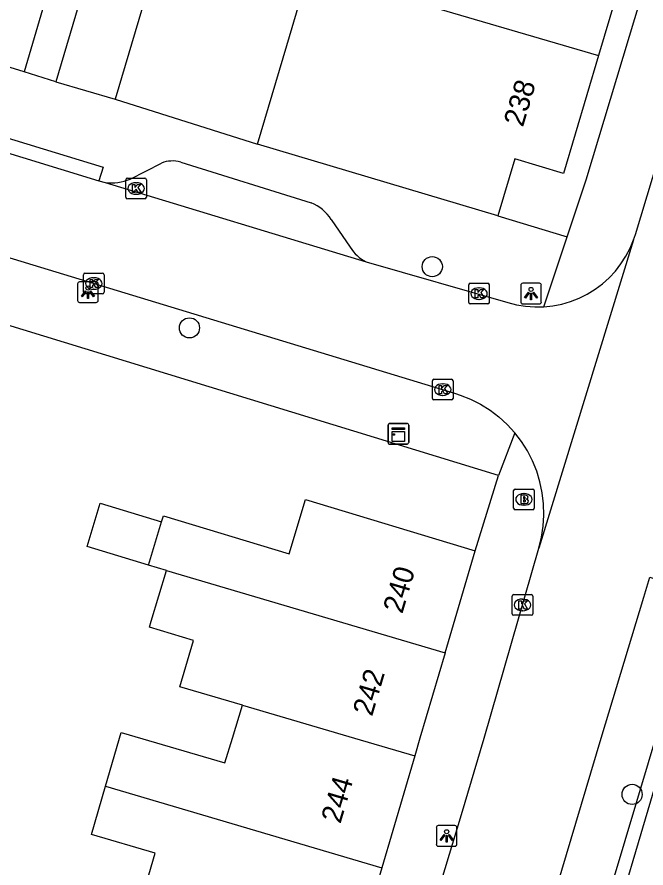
# Model space of a CAD drawing. Extents: x 161084 to 161928, y 385355 to 386522.
# Drawn here: x 161778.58 to 161809.09, y 385493.71 to 385534.98 of the extents above; entities that cross this region are included whole.
import ezdxf

# ---------------------------------------------------------------- set-up
doc = ezdxf.new("R2010")
doc.units = 0
for name, color, linetype in [('IMGEO_Boom', 7, 'Continuous'), ('IMGEO_Brandkraan', 7, 'Continuous'), ('IMGEO_Haag', 7, 'Continuous'), ('IMGEO_Kast', 7, 'Continuous'), ('IMGEO_Kolk', 7, 'Continuous'), ('IMGEO_Lichtpunt', 7, 'Continuous'), ('IMGEO_Pand', 7, 'Continuous'), ('IMGEO_Pand_nummerreeks', 7, 'Continuous'), ('IMGEO_Parkeervlak_halfverhard', 7, 'Continuous'), ('IMGEO_Rijbaan_lokaal_open', 7, 'Continuous'), ('IMGEO_Voetpad_open', 7, 'Continuous')]:
    doc.layers.add(name, color=color, linetype=linetype)

msp = doc.modelspace()

# ---------------------------------------------------------------- linework, layer by layer
at = {"layer": 'IMGEO_Boom'}
for centre in [(161798.724, 385522.869), (161786.944, 385519.899), (161808.42, 385497.275)]:
    msp.add_circle(centre, 0.489, dxfattribs=at)
at = {"layer": 'IMGEO_Brandkraan'}
for p, q in [((161802.746, 385512.082), (161803.598, 385512.082)), ((161802.671, 385511.156), (161802.671, 385512.008)), ((161803.159, 385511.862), (161803.184, 385511.862)), ((161803.672, 385512.008), (161803.672, 385511.156)), ((161803.182, 385511.302), (161803.157, 385511.302)), ((161803.598, 385511.082), (161802.746, 385511.082))]:
    msp.add_line(p, q, dxfattribs=at)
for points in [[(161802.746, 385512.082), (161803.598, 385512.082)], [(161802.671, 385511.156), (161802.671, 385512.008)], [(161803.019, 385511.782), (161803.019, 385511.382), (161803.232, 385511.382)], [(161803.25, 385511.782), (161803.019, 385511.782)], [(161803.198, 385511.701), (161803.144, 385511.701), (161803.144, 385511.625)], [(161803.144, 385511.625), (161803.197, 385511.625)], [(161803.672, 385512.008), (161803.672, 385511.156)], [(161803.206, 385511.549), (161803.144, 385511.549), (161803.144, 385511.468)], [(161803.144, 385511.468), (161803.206, 385511.468)], [(161803.598, 385511.082), (161802.746, 385511.082)]]:
    msp.add_lwpolyline(points, dxfattribs=at)
for centre, radius, start, end in [((161802.748, 385512.006), 0.0765, 91.552, 178.448), ((161802.748, 385512.006), 0.0765, 91.552, 178.448), ((161803.596, 385512.006), 0.0765, 1.552, 88.448), ((161803.596, 385512.006), 0.0765, 1.552, 88.448), ((161803.199, 385511.663), 0.0379, 267.8285, 90.9355), ((161803.254, 385511.637), 0.145, 59.4692, 91.5367), ((161803.279, 385511.684), 0.0922, 285.5137, 58.1501), ((161803.207, 385511.508), 0.0404, 269.8759, 90.5077), ((161803.238, 385511.633), 0.251, 268.6676, 293.5347), ((161803.284, 385511.492), 0.105, 301.3115, 78.989), ((161802.748, 385511.158), 0.0765, 181.552, 268.448), ((161802.748, 385511.158), 0.0765, 181.552, 268.448), ((161803.596, 385511.158), 0.0765, 271.552, 358.448), ((161803.596, 385511.158), 0.0765, 271.552, 358.448)]:
    msp.add_arc(centre, radius, start, end, dxfattribs=at)
for centre, major_axis, ratio, start_param, end_param in [((161803.158, 385511.582), (-0.387, 0.002), 0.722429, 4.712389, 7.853982), ((161803.183, 385511.582), (-0.39, 0.002), 0.717154, 1.570796, 4.712389)]:
    msp.add_ellipse(centre, major_axis=major_axis, ratio=ratio, start_param=start_param, end_param=end_param, dxfattribs=at)
at = {"layer": 'IMGEO_Haag'}
msp.add_lwpolyline([(161812.346, 385507.5), (161811.521, 385504.432), (161798.811, 385461.495)], dxfattribs=at)
at = {"layer": 'IMGEO_Kast'}
for p, q in [((161796.581, 385514.339), (161796.581, 385515.18)), ((161796.581, 385515.18), (161796.581, 385514.339)), ((161796.656, 385515.264), (161797.497, 385515.264)), ((161797.497, 385515.264), (161796.656, 385515.264)), ((161797.581, 385515.189), (161797.581, 385514.348)), ((161797.581, 385514.348), (161797.581, 385515.189)), ((161797.506, 385514.264), (161796.665, 385514.264)), ((161796.665, 385514.264), (161797.506, 385514.264))]:
    msp.add_line(p, q, dxfattribs=at)
for points in [[(161796.776, 385515.054), (161797.376, 385515.054), (161797.376, 385514.969), (161796.776, 385514.969), (161796.776, 385515.054)], [(161796.776, 385514.879), (161797.376, 385514.879), (161797.376, 385514.39), (161796.776, 385514.39), (161796.776, 385514.879)]]:
    msp.add_lwpolyline(points, dxfattribs=at)
msp.add_circle((161796.86, 385514.728), 0.0377, dxfattribs=at)
for centre, start, end in [((161796.659, 385515.186), 92.4484, 184.2845), ((161796.659, 385515.186), 92.4484, 184.2845), ((161797.503, 385515.186), 2.4484, 94.2845), ((161797.503, 385515.186), 2.4484, 94.2845), ((161796.659, 385514.342), 182.4484, 274.2845), ((161796.659, 385514.342), 182.4484, 274.2845), ((161797.503, 385514.342), 272.4484, 4.2845), ((161797.503, 385514.342), 272.4484, 4.2845)]:
    msp.add_arc(centre, 0.0779, start, end, dxfattribs=at)
at = {"layer": 'IMGEO_Kolk'}
for p, q in [((161783.855, 385526.235), (161783.855, 385527.087)), ((161783.93, 385527.161), (161784.782, 385527.161)), ((161784.343, 385526.941), (161784.368, 385526.941)), ((161784.856, 385527.087), (161784.856, 385526.235)), ((161784.782, 385526.161), (161783.93, 385526.161)), ((161784.366, 385526.381), (161784.341, 385526.381)), ((161781.801, 385521.627), (161781.801, 385522.479)), ((161781.876, 385522.553), (161782.728, 385522.553)), ((161782.802, 385522.479), (161782.802, 385521.627)), ((161782.289, 385522.333), (161782.314, 385522.333)), ((161800.492, 385521.137), (161800.492, 385521.989)), ((161800.567, 385522.063), (161801.419, 385522.063)), ((161801.493, 385521.989), (161801.493, 385521.137)), ((161782.728, 385521.553), (161781.876, 385521.553)), ((161782.312, 385521.773), (161782.287, 385521.773)), ((161800.98, 385521.843), (161801.005, 385521.843)), ((161801.003, 385521.283), (161800.978, 385521.283)), ((161801.419, 385521.063), (161800.567, 385521.063)), ((161798.808, 385517.407), (161799.66, 385517.407)), ((161798.733, 385516.481), (161798.733, 385517.333)), ((161799.221, 385517.187), (161799.246, 385517.187)), ((161799.734, 385517.333), (161799.734, 385516.481)), ((161799.244, 385516.627), (161799.219, 385516.627)), ((161799.66, 385516.407), (161798.808, 385516.407)), ((161802.602, 385506.039), (161802.602, 385506.891)), ((161802.677, 385506.965), (161803.529, 385506.965)), ((161803.09, 385506.745), (161803.115, 385506.745)), ((161803.603, 385506.891), (161803.603, 385506.039)), ((161803.529, 385505.965), (161802.677, 385505.965)), ((161803.113, 385506.185), (161803.088, 385506.185))]:
    msp.add_line(p, q, dxfattribs=at)
for points in [[(161783.855, 385526.235), (161783.855, 385527.087)], [(161783.93, 385527.161), (161784.782, 385527.161)], [(161784.856, 385527.087), (161784.856, 385526.235)], [(161784.176, 385526.861), (161784.299, 385526.861), (161784.299, 385526.71), (161784.429, 385526.861), (161784.593, 385526.861), (161784.447, 385526.71), (161784.6, 385526.461), (161784.448, 385526.461), (161784.363, 385526.625), (161784.299, 385526.558), (161784.299, 385526.461), (161784.176, 385526.461), (161784.176, 385526.861)], [(161784.782, 385526.161), (161783.93, 385526.161)], [(161781.801, 385521.627), (161781.801, 385522.479)], [(161781.876, 385522.553), (161782.728, 385522.553)], [(161782.802, 385522.479), (161782.802, 385521.627)], [(161782.122, 385522.253), (161782.245, 385522.253), (161782.245, 385522.102), (161782.375, 385522.253), (161782.539, 385522.253), (161782.393, 385522.102), (161782.546, 385521.853), (161782.394, 385521.853), (161782.309, 385522.017), (161782.245, 385521.95), (161782.245, 385521.853), (161782.122, 385521.853), (161782.122, 385522.253)], [(161800.492, 385521.137), (161800.492, 385521.989)], [(161800.567, 385522.063), (161801.419, 385522.063)], [(161801.493, 385521.989), (161801.493, 385521.137)], [(161782.728, 385521.553), (161781.876, 385521.553)], [(161800.813, 385521.763), (161800.936, 385521.763), (161800.936, 385521.612), (161801.066, 385521.763), (161801.23, 385521.763), (161801.084, 385521.612), (161801.237, 385521.363), (161801.085, 385521.363), (161801, 385521.527), (161800.936, 385521.46), (161800.936, 385521.363), (161800.813, 385521.363), (161800.813, 385521.763)], [(161801.419, 385521.063), (161800.567, 385521.063)], [(161798.808, 385517.407), (161799.66, 385517.407)], [(161798.733, 385516.481), (161798.733, 385517.333)], [(161799.054, 385517.107), (161799.177, 385517.107), (161799.177, 385516.956), (161799.307, 385517.107), (161799.471, 385517.107), (161799.325, 385516.956), (161799.478, 385516.707), (161799.326, 385516.707), (161799.241, 385516.871), (161799.177, 385516.804), (161799.177, 385516.707), (161799.054, 385516.707), (161799.054, 385517.107)], [(161799.734, 385517.333), (161799.734, 385516.481)], [(161799.66, 385516.407), (161798.808, 385516.407)], [(161802.602, 385506.039), (161802.602, 385506.891)], [(161802.677, 385506.965), (161803.529, 385506.965)], [(161803.603, 385506.891), (161803.603, 385506.039)], [(161802.923, 385506.665), (161803.046, 385506.665), (161803.046, 385506.514), (161803.176, 385506.665), (161803.34, 385506.665), (161803.194, 385506.514), (161803.347, 385506.265), (161803.195, 385506.265), (161803.11, 385506.429), (161803.046, 385506.362), (161803.046, 385506.265), (161802.923, 385506.265), (161802.923, 385506.665)], [(161803.529, 385505.965), (161802.677, 385505.965)]]:
    msp.add_lwpolyline(points, dxfattribs=at)
for centre, start, end in [((161783.932, 385527.085), 91.552, 178.448), ((161783.932, 385527.085), 91.552, 178.448), ((161784.78, 385527.085), 1.552, 88.448), ((161784.78, 385527.085), 1.552, 88.448), ((161783.932, 385526.237), 181.552, 268.448), ((161783.932, 385526.237), 181.552, 268.448), ((161784.78, 385526.237), 271.552, 358.448), ((161784.78, 385526.237), 271.552, 358.448), ((161781.878, 385522.477), 91.552, 178.448), ((161781.878, 385522.477), 91.552, 178.448), ((161782.726, 385522.477), 1.552, 88.448), ((161782.726, 385522.477), 1.552, 88.448), ((161800.569, 385521.987), 91.552, 178.448), ((161800.569, 385521.987), 91.552, 178.448), ((161801.417, 385521.987), 1.552, 88.448), ((161801.417, 385521.987), 1.552, 88.448), ((161781.878, 385521.629), 181.552, 268.448), ((161781.878, 385521.629), 181.552, 268.448), ((161782.726, 385521.629), 271.552, 358.448), ((161782.726, 385521.629), 271.552, 358.448), ((161800.569, 385521.139), 181.552, 268.448), ((161800.569, 385521.139), 181.552, 268.448), ((161801.417, 385521.139), 271.552, 358.448), ((161801.417, 385521.139), 271.552, 358.448), ((161798.81, 385517.331), 91.552, 178.448), ((161798.81, 385517.331), 91.552, 178.448), ((161799.658, 385517.331), 1.552, 88.448), ((161799.658, 385517.331), 1.552, 88.448), ((161798.81, 385516.483), 181.552, 268.448), ((161798.81, 385516.483), 181.552, 268.448), ((161799.658, 385516.483), 271.552, 358.448), ((161799.658, 385516.483), 271.552, 358.448), ((161802.679, 385506.889), 91.552, 178.448), ((161802.679, 385506.889), 91.552, 178.448), ((161803.527, 385506.889), 1.552, 88.448), ((161803.527, 385506.889), 1.552, 88.448), ((161802.679, 385506.041), 181.552, 268.448), ((161802.679, 385506.041), 181.552, 268.448), ((161803.527, 385506.041), 271.552, 358.448), ((161803.527, 385506.041), 271.552, 358.448)]:
    msp.add_arc(centre, 0.0765, start, end, dxfattribs=at)
for centre, major_axis, ratio, start_param, end_param in [((161784.342, 385526.661), (-0.387, 0.002), 0.722429, 4.712389, 7.853982), ((161784.367, 385526.661), (-0.39, 0.002), 0.717154, 1.570796, 4.712389), ((161782.288, 385522.053), (-0.387, 0.002), 0.722429, 4.712389, 7.853982), ((161782.313, 385522.053), (-0.39, 0.002), 0.717154, 1.570796, 4.712389), ((161800.979, 385521.563), (-0.387, 0.002), 0.722429, 4.712389, 7.853982), ((161801.004, 385521.563), (-0.39, 0.002), 0.717154, 1.570796, 4.712389), ((161799.22, 385516.907), (-0.387, 0.002), 0.722429, 4.712389, 7.853982), ((161799.245, 385516.907), (-0.39, 0.002), 0.717154, 1.570796, 4.712389), ((161803.089, 385506.465), (-0.387, 0.002), 0.722429, 4.712389, 7.853982), ((161803.114, 385506.465), (-0.39, 0.002), 0.717154, 1.570796, 4.712389)]:
    msp.add_ellipse(centre, major_axis=major_axis, ratio=ratio, start_param=start_param, end_param=end_param, dxfattribs=at)
at = {"layer": 'IMGEO_Lichtpunt'}
for p, q in [((161781.519, 385522.036), (161781.519, 385521.229)), ((161781.519, 385522.036), (161781.519, 385521.229)), ((161782.421, 385522.131), (161781.613, 385522.131)), ((161782.421, 385522.131), (161781.613, 385522.131)), ((161782.515, 385521.229), (161782.515, 385522.036)), ((161782.515, 385521.229), (161782.515, 385522.036)), ((161803.02, 385521.966), (161803.02, 385521.159)), ((161803.02, 385521.966), (161803.02, 385521.159)), ((161803.922, 385522.061), (161803.114, 385522.061)), ((161803.922, 385522.061), (161803.114, 385522.061)), ((161804.016, 385521.159), (161804.016, 385521.966)), ((161804.016, 385521.159), (161804.016, 385521.966)), ((161781.613, 385521.135), (161782.421, 385521.135)), ((161781.613, 385521.135), (161782.421, 385521.135)), ((161803.114, 385521.065), (161803.922, 385521.065)), ((161803.114, 385521.065), (161803.922, 385521.065)), ((161798.922, 385495.665), (161798.922, 385494.858)), ((161798.922, 385495.665), (161798.922, 385494.858)), ((161799.824, 385495.76), (161799.016, 385495.76)), ((161799.824, 385495.76), (161799.016, 385495.76)), ((161799.918, 385494.858), (161799.918, 385495.665)), ((161799.918, 385494.858), (161799.918, 385495.665)), ((161799.016, 385494.764), (161799.824, 385494.764)), ((161799.016, 385494.764), (161799.824, 385494.764))]:
    msp.add_line(p, q, dxfattribs=at)
for points in [[(161781.893, 385521.7), (161781.932, 385521.672), (161781.744, 385521.41), (161781.706, 385521.437), (161781.893, 385521.7)], [(161781.995, 385521.652), (161782.042, 385521.652), (161782.042, 385521.33), (161781.995, 385521.33), (161781.995, 385521.652)], [(161782.105, 385521.672), (161782.143, 385521.699), (161782.33, 385521.437), (161782.291, 385521.409), (161782.105, 385521.672)], [(161803.394, 385521.63), (161803.433, 385521.602), (161803.245, 385521.34), (161803.207, 385521.367), (161803.394, 385521.63)], [(161803.496, 385521.582), (161803.543, 385521.582), (161803.543, 385521.26), (161803.496, 385521.26), (161803.496, 385521.582)], [(161803.606, 385521.602), (161803.644, 385521.629), (161803.831, 385521.367), (161803.792, 385521.339), (161803.606, 385521.602)], [(161799.296, 385495.329), (161799.335, 385495.301), (161799.147, 385495.039), (161799.109, 385495.066), (161799.296, 385495.329)], [(161799.398, 385495.281), (161799.445, 385495.281), (161799.445, 385494.959), (161799.398, 385494.959), (161799.398, 385495.281)], [(161799.508, 385495.301), (161799.546, 385495.328), (161799.733, 385495.066), (161799.694, 385495.038), (161799.508, 385495.301)]]:
    msp.add_lwpolyline(points, dxfattribs=at)
for centre in [(161782.018, 385521.834), (161803.519, 385521.764), (161799.421, 385495.463)]:
    msp.add_circle(centre, 0.0994, dxfattribs=at)
for centre, start, end in [((161781.613, 385522.036), 90, 180), ((161781.613, 385522.036), 90, 180), ((161782.421, 385522.036), 0, 90), ((161782.421, 385522.036), 0, 90), ((161803.114, 385521.966), 90, 180), ((161803.114, 385521.966), 90, 180), ((161803.922, 385521.966), 0, 90), ((161803.922, 385521.966), 0, 90), ((161781.613, 385521.229), 180, 270), ((161781.613, 385521.229), 180, 270), ((161782.421, 385521.229), 270, 0), ((161782.421, 385521.229), 270, 360), ((161803.114, 385521.159), 180, 270), ((161803.114, 385521.159), 180, 270), ((161803.922, 385521.159), 270, 0), ((161803.922, 385521.159), 270, 360), ((161799.016, 385495.665), 90, 180), ((161799.016, 385495.665), 90, 180), ((161799.824, 385495.665), 0, 90), ((161799.824, 385495.665), 0, 90), ((161799.016, 385494.858), 180, 270), ((161799.016, 385494.858), 180, 270), ((161799.824, 385494.858), 270, 0), ((161799.824, 385494.858), 270, 360)]:
    msp.add_arc(centre, 0.0946, start, end, dxfattribs=at)
at = {"layer": 'IMGEO_Pand'}
for points in [[(161782.887, 385540.031), (161780.461, 385531.837)], [(161782.887, 385540.031), (161785.767, 385539.179), (161783.34, 385530.984)], [(161808.438, 385538.655), (161806.791, 385533.105)], [(161790.244, 385528.802), (161791.667, 385533.596), (161792.742, 385537.218), (161796.546, 385536.121)], [(161796.546, 385536.121), (161806.791, 385533.105)], [(161806.791, 385533.105), (161805.095, 385527.391), (161802.726, 385528.094), (161801.909, 385525.341)], [(161780.461, 385531.837), (161783.34, 385530.984)], [(161801.909, 385525.341), (161790.244, 385528.802)], [(161784.953, 385508.394), (161781.982, 385509.293), (161782.617, 385511.393), (161785.588, 385510.494)], [(161785.588, 385510.494), (161785.677, 385510.787), (161791.784, 385508.94), (161792.58, 385511.572), (161800.805, 385509.084)], [(161784.953, 385508.394), (161785.588, 385510.494)], [(161799.346, 385504.136), (161800.805, 385509.084)], [(161785.834, 385508.128), (161784.953, 385508.394)], [(161789.511, 385501.604), (161786.484, 385502.497), (161787.143, 385504.731), (161785.002, 385505.378), (161785.092, 385505.675), (161785.834, 385508.128)], [(161785.834, 385508.128), (161799.346, 385504.136)], [(161799.346, 385504.136), (161798.127, 385500), (161797.873, 385499.138)], [(161782.872, 385497.675), (161783.637, 385500.28), (161788.665, 385498.804), (161789.026, 385500), (161789.511, 385501.604)], [(161789.511, 385501.604), (161794.951, 385500), (161797.873, 385499.138)], [(161797.873, 385499.138), (161796.276, 385493.721)], [(161784.627, 385492.215), (161785.276, 385494.424), (161782.184, 385495.332), (161782.872, 385497.675)], [(161782.872, 385497.675), (161796.276, 385493.721)], [(161796.276, 385493.721), (161794.936, 385489.175)]]:
    msp.add_lwpolyline(points, dxfattribs=at)
at = {"layer": 'IMGEO_Parkeervlak_halfverhard'}
msp.add_lwpolyline([(161809.278, 385507.807), (161811.662, 385507.009), (161811.373, 385506.043), (161797.7, 385460.383), (161796.639, 385454.675), (161796.524, 385453.656), (161794.038, 385453.594)], dxfattribs=at)
at = {"layer": 'IMGEO_Rijbaan_lokaal_open'}
for points in [[(161785.968, 385556.308), (161778.928, 385532.31)], [(161808.494, 385524.175), (161808.581, 385524.436), (161815.651, 385547.851)], [(161778.928, 385532.31), (161754.173, 385539.962)], [(161751.817, 385536.473), (161782.546, 385527.038)], [(161739.134, 385534.564), (161739.715, 385534.634), (161740.3, 385534.652), (161740.884, 385534.618), (161741.462, 385534.532), (161742.031, 385534.395), (161748.085, 385532.469), (161765.046, 385527.307), (161775.025, 385524.271), (161799.847, 385516.717), (161800.084, 385516.64), (161800.586, 385516.439), (161801.069, 385516.193), (161801.527, 385515.906), (161801.958, 385515.579), (161802.359, 385515.215), (161802.725, 385514.816)], [(161782.546, 385527.038), (161782.851, 385526.953)], [(161782.851, 385526.953), (161795.52, 385523.11)], [(161808.494, 385524.175), (161803.895, 385509.219)], [(161804.138, 385520.925), (161804.578, 385520.971), (161805.012, 385521.056), (161805.437, 385521.18), (161805.849, 385521.341), (161806.245, 385521.538), (161806.622, 385521.77), (161806.976, 385522.035), (161807.306, 385522.33), (161807.608, 385522.653), (161807.88, 385523.002), (161808.119, 385523.374), (161808.325, 385523.766), (161808.494, 385524.175)], [(161795.52, 385523.11), (161802.389, 385521.135), (161802.817, 385521.024), (161803.254, 385520.952), (161803.695, 385520.919), (161804.138, 385520.925)], [(161803.895, 385509.219), (161804.024, 385509.745), (161804.106, 385510.28), (161804.14, 385510.82), (161804.125, 385511.361), (161804.062, 385511.898), (161803.951, 385512.428), (161803.794, 385512.946), (161803.59, 385513.447), (161803.343, 385513.929), (161803.054, 385514.386), (161802.725, 385514.816)], [(161790.324, 385434.924), (161789.704, 385438.084), (161788.44, 385447.473), (161788.351, 385450.59), (161788.558, 385454.793), (161789.139, 385458.96), (161790.091, 385463.059), (161800.149, 385496.305), (161801.247, 385500), (161803.895, 385509.219)], [(161794.175, 385455.066), (161794.324, 385456.287), (161796.052, 385463.546), (161806.92, 385500), (161808.984, 385506.835), (161809.278, 385507.807)]]:
    msp.add_lwpolyline(points, dxfattribs=at)
at = {"layer": 'IMGEO_Voetpad_open'}
for points in [[(161805.272, 385524.314), (161806.19, 385527.074), (161837.789, 385631.811)], [(161751.817, 385536.473), (161751.994, 385537.104), (161782.76, 385527.701), (161782.546, 385527.038)], [(161780.461, 385531.837), (161778.928, 385532.31)], [(161783.34, 385530.984), (161790.244, 385528.802)], [(161784.071, 385527.111), (161785.585, 385527.891)], [(161786.518, 385527.942), (161792.851, 385525.961)], [(161801.909, 385525.341), (161805.272, 385524.314)], [(161793.825, 385525.161), (161794.746, 385523.811)], [(161804.138, 385520.925), (161805.272, 385524.314)], [(161801.934, 385512.741), (161772.841, 385521.656)], [(161802.725, 385514.816), (161801.934, 385512.741)], [(161800.805, 385509.084), (161801.934, 385512.741)]]:
    msp.add_lwpolyline(points, dxfattribs=at)
for centre, radius, start, end in [((161786.128, 385526.516), 1.479, 74.7117, 111.5459), ((161783.162, 385529.343), 2.411, 262.5956, 292.1628), ((161792.073, 385524.021), 2.09, 33.053, 68.1507), ((161796.288, 385524.736), 1.799, 210.9571, 244.7096)]:
    msp.add_arc(centre, radius, start, end, dxfattribs=at)

# ---------------------------------------------------------------- texts
at = {"layer": 'IMGEO_Pand_nummerreeks'}
for s, rotation, p in [('238', 73.4715, (161803.123, 385529.605)), ('240', 73.5735, (161797.27, 385506.003)), ('242', 73.5735, (161795.803, 385501.025)), ('244', 73.5776, (161794.267, 385495.821))]:
    msp.add_text(s, height=1, rotation=rotation, dxfattribs=at).set_placement(p)

doc.saveas('drawing.dxf')
